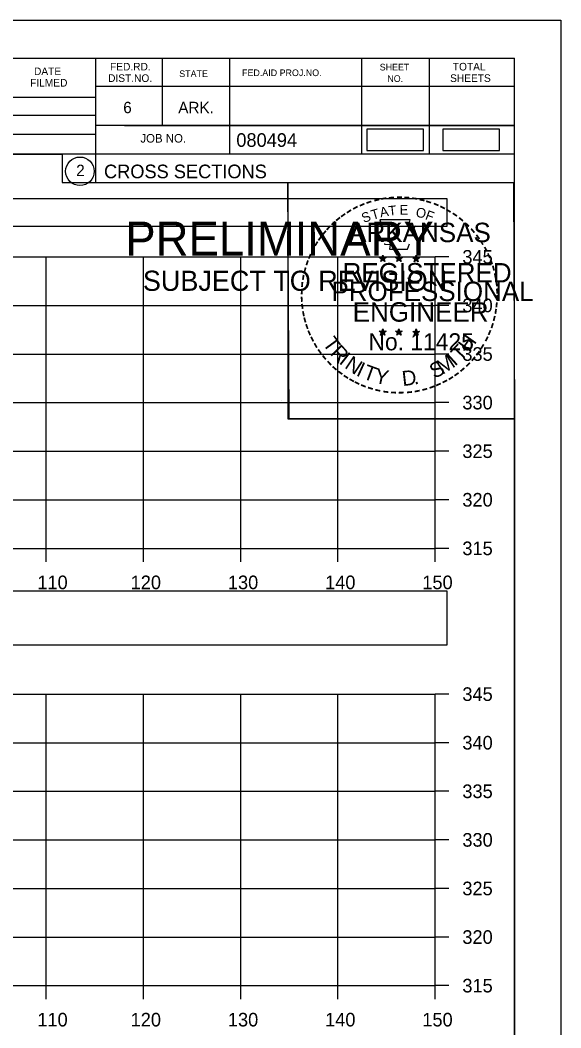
# Model space of a CAD drawing. Extents: x 1376273 to 1384221, y 378927 to 384592.
# Drawn here: x 1377165.1 to 1377220.7, y 379794.8 to 379898.5 of the extents above; entities that cross this region are included whole.
import ezdxf

# ---------------------------------------------------------------- set-up
doc = ezdxf.new("R2010")
doc.units = 0
for name, color, linetype in [('R_Axis', 7, 'Continuous'), ('R_Axis Annot', 7, 'Continuous'), ('R_Border', 7, 'Continuous'), ('R_Border PE', 7, 'Continuous'), ('R_Border Prem', 7, 'Continuous'), ('R_Drive', 7, 'Continuous'), ('R_Grid', 7, 'Continuous'), ('R_No Plot', 7, 'Continuous')]:
    doc.layers.add(name, color=color, linetype=linetype)

msp = doc.modelspace()

# ---------------------------------------------------------------- linework, layer by layer
at = {"layer": 'R_Axis'}
for p, q in [((1377207.77, 379844.14), (1377207.77, 379874.14)), ((1377209.17, 379874.14), (1377207.77, 379874.14)), ((1377209.17, 379869.14), (1377207.77, 379869.14)), ((1377209.17, 379864.14), (1377207.77, 379864.14)), ((1377209.17, 379859.14), (1377207.77, 379859.14)), ((1377209.17, 379854.14), (1377207.77, 379854.14)), ((1377209.17, 379849.14), (1377207.77, 379849.14)), ((1376907.77, 379844.14), (1377207.77, 379844.14)), ((1377167.77, 379842.74), (1377167.77, 379844.14)), ((1377177.77, 379842.74), (1377177.77, 379844.14)), ((1377187.77, 379842.74), (1377187.77, 379844.14)), ((1377197.77, 379842.74), (1377197.77, 379844.14)), ((1377207.77, 379842.74), (1377207.77, 379844.14)), ((1377209.17, 379844.14), (1377207.77, 379844.14)), ((1377207.77, 379799.14), (1377207.77, 379829.14)), ((1377209.17, 379829.14), (1377207.77, 379829.14)), ((1377209.17, 379824.14), (1377207.77, 379824.14)), ((1377209.17, 379819.14), (1377207.77, 379819.14)), ((1377209.17, 379814.14), (1377207.77, 379814.14)), ((1377209.17, 379809.14), (1377207.77, 379809.14)), ((1377209.17, 379804.14), (1377207.77, 379804.14)), ((1376907.77, 379799.14), (1377207.77, 379799.14)), ((1377167.77, 379797.74), (1377167.77, 379799.14)), ((1377177.77, 379797.74), (1377177.77, 379799.14)), ((1377187.77, 379797.74), (1377187.77, 379799.14)), ((1377197.77, 379797.74), (1377197.77, 379799.14)), ((1377207.77, 379797.74), (1377207.77, 379799.14)), ((1377209.17, 379799.14), (1377207.77, 379799.14))]:
    msp.add_line(p, q, dxfattribs=at)
at = {"layer": 'R_Axis Annot'}
for points in [[(1376907.2, 379877.28), (1377209.01, 379877.28), (1377209.01, 379880.1), (1376907.2, 379880.1)], [(1376907.2, 379834.2), (1377209.01, 379834.2), (1377209.01, 379839.72), (1376907.2, 379839.72)]]:
    msp.add_lwpolyline(points, close=True, dxfattribs=at)
at = {"layer": 'R_Border'}
for p, q in [((1376899.77, 379894.6), (1377215.95, 379894.6)), ((1377172.85, 379894.6), (1377172.85, 379881.8)), ((1377179.69, 379894.6), (1377179.69, 379887.66)), ((1377186.63, 379894.6), (1377186.63, 379884.72)), ((1377200.21, 379894.6), (1377200.21, 379884.72)), ((1377207.15, 379894.6), (1377207.15, 379884.72)), ((1377215.95, 379689.14), (1377215.95, 379894.6)), ((1377215.95, 379891.66), (1377172.85, 379891.66)), ((1377215.95, 379891.68), (1377215.95, 379891.68)), ((1377133.69, 379890.58), (1377172.85, 379890.58)), ((1377133.69, 379888.72), (1377172.85, 379888.72)), ((1377215.95, 379887.66), (1377172.85, 379887.66)), ((1377175.81, 379887.66), (1377215.95, 379887.66)), ((1377133.69, 379886.78), (1377172.85, 379886.78)), ((1377215.95, 379884.72), (1377133.69, 379884.72)), ((1377172.85, 379881.8), (1377215.95, 379881.8))]:
    msp.add_line(p, q, dxfattribs=at)
msp.add_circle((1377171.23, 379882.94), 1.47, dxfattribs=at)
at = {"layer": 'R_Border PE'}
for p, q in [((1377202.03, 379874.06), (1377202.38, 379873.95)), ((1377202.03, 379874.06), (1377202.29, 379874.01)), ((1377202.03, 379874.06), (1377202.27, 379873.94)), ((1377202.17, 379873.65), (1377202.38, 379873.95)), ((1377202.17, 379873.65), (1377202.29, 379873.89)), ((1377202.17, 379873.65), (1377202.38, 379873.87)), ((1377202.38, 379874.31), (1377202.34, 379874.06)), ((1377202.38, 379873.95), (1377202.38, 379874.31)), ((1377202.38, 379874.31), (1377202.43, 379874.06)), ((1377202.73, 379874.06), (1377202.38, 379873.95)), ((1377202.59, 379873.65), (1377202.38, 379873.95)), ((1377202.59, 379873.65), (1377202.38, 379873.86)), ((1377202.73, 379874.06), (1377202.44, 379874.01)), ((1377202.59, 379873.65), (1377202.46, 379873.94)), ((1377202.73, 379874.06), (1377202.52, 379873.96)), ((1377203.7, 379874.06), (1377204.05, 379873.95)), ((1377203.7, 379874.06), (1377203.96, 379874.01)), ((1377203.7, 379874.06), (1377203.94, 379873.94)), ((1377203.84, 379873.65), (1377204.05, 379873.95)), ((1377203.84, 379873.65), (1377203.96, 379873.89)), ((1377203.84, 379873.65), (1377204.05, 379873.87)), ((1377204.05, 379874.31), (1377204.01, 379874.06)), ((1377204.05, 379873.95), (1377204.05, 379874.31)), ((1377204.05, 379874.31), (1377204.1, 379874.06)), ((1377204.4, 379874.06), (1377204.05, 379873.95)), ((1377204.26, 379873.65), (1377204.05, 379873.95)), ((1377204.26, 379873.65), (1377204.05, 379873.86)), ((1377204.4, 379874.06), (1377204.11, 379874.01)), ((1377204.26, 379873.65), (1377204.13, 379873.94)), ((1377204.4, 379874.06), (1377204.19, 379873.96)), ((1377205.47, 379874.05), (1377205.82, 379873.93)), ((1377205.47, 379874.05), (1377205.72, 379874)), ((1377205.47, 379874.05), (1377205.7, 379873.92)), ((1377205.6, 379873.64), (1377205.82, 379873.93)), ((1377205.6, 379873.64), (1377205.73, 379873.88)), ((1377205.6, 379873.64), (1377205.81, 379873.85)), ((1377205.82, 379874.3), (1377205.77, 379874.05)), ((1377206.03, 379873.64), (1377205.81, 379873.85)), ((1377205.82, 379873.93), (1377205.82, 379874.3)), ((1377205.82, 379874.3), (1377205.86, 379874.05)), ((1377206.16, 379874.05), (1377205.82, 379873.93)), ((1377206.03, 379873.64), (1377205.82, 379873.93)), ((1377206.16, 379874.05), (1377205.88, 379874)), ((1377206.03, 379873.64), (1377205.89, 379873.93)), ((1377206.16, 379874.05), (1377205.96, 379873.94)), ((1377202.03, 379866.48), (1377202.38, 379866.37)), ((1377202.03, 379866.48), (1377202.28, 379866.44)), ((1377202.03, 379866.48), (1377202.27, 379866.36)), ((1377202.16, 379866.08), (1377202.38, 379866.37)), ((1377202.16, 379866.08), (1377202.29, 379866.32)), ((1377202.16, 379866.08), (1377202.38, 379866.29)), ((1377202.38, 379866.74), (1377202.34, 379866.49)), ((1377202.38, 379866.37), (1377202.38, 379866.74)), ((1377202.38, 379866.74), (1377202.43, 379866.49)), ((1377202.72, 379866.48), (1377202.38, 379866.37)), ((1377202.59, 379866.08), (1377202.38, 379866.37)), ((1377202.59, 379866.08), (1377202.38, 379866.29)), ((1377202.72, 379866.48), (1377202.44, 379866.44)), ((1377202.59, 379866.08), (1377202.45, 379866.37)), ((1377202.72, 379866.48), (1377202.52, 379866.38)), ((1377203.7, 379866.48), (1377204.05, 379866.37)), ((1377203.7, 379866.48), (1377203.95, 379866.44)), ((1377203.7, 379866.48), (1377203.93, 379866.36)), ((1377203.83, 379866.08), (1377204.05, 379866.37)), ((1377203.83, 379866.08), (1377203.96, 379866.32)), ((1377203.83, 379866.08), (1377204.04, 379866.29)), ((1377204.05, 379866.74), (1377204.01, 379866.49)), ((1377204.26, 379866.08), (1377204.04, 379866.29)), ((1377204.05, 379866.37), (1377204.05, 379866.74)), ((1377204.05, 379866.74), (1377204.1, 379866.49)), ((1377204.39, 379866.48), (1377204.05, 379866.37)), ((1377204.26, 379866.08), (1377204.05, 379866.37)), ((1377204.39, 379866.48), (1377204.11, 379866.44)), ((1377204.26, 379866.08), (1377204.12, 379866.37)), ((1377204.39, 379866.48), (1377204.19, 379866.38)), ((1377205.46, 379866.47), (1377205.81, 379866.36)), ((1377205.46, 379866.47), (1377205.72, 379866.43)), ((1377205.46, 379866.47), (1377205.7, 379866.35)), ((1377205.6, 379866.07), (1377205.81, 379866.36)), ((1377205.6, 379866.07), (1377205.72, 379866.31)), ((1377205.6, 379866.07), (1377205.81, 379866.28)), ((1377205.81, 379866.73), (1377205.77, 379866.48)), ((1377205.81, 379866.36), (1377205.81, 379866.73)), ((1377205.81, 379866.73), (1377205.86, 379866.48)), ((1377206.16, 379866.47), (1377205.81, 379866.36)), ((1377206.03, 379866.07), (1377205.81, 379866.36)), ((1377206.03, 379866.07), (1377205.81, 379866.28)), ((1377206.16, 379866.47), (1377205.87, 379866.43)), ((1377206.03, 379866.07), (1377205.89, 379866.36)), ((1377206.16, 379866.47), (1377205.96, 379866.37))]:
    msp.add_line(p, q, dxfattribs=at)
for points in [[(1377202.07, 379877.94), (1377202.34, 379877.11)], [(1377205.58, 379877.01), (1377205.73, 379877.3), (1377205.04, 379877.27), (1377205.19, 379877.94), (1377202.07, 379877.94)], [(1377202.57, 379875.51), (1377202.57, 379875.43), (1377203.13, 379875.41), (1377203.07, 379874.93), (1377204.94, 379874.93), (1377205.15, 379875.47)], [(1377202.38, 379874.31), (1377202.59, 379873.65), (1377202.03, 379874.06), (1377202.73, 379874.06), (1377202.17, 379873.65), (1377202.38, 379874.31)], [(1377204.05, 379874.31), (1377204.26, 379873.65), (1377203.7, 379874.06), (1377204.4, 379874.06), (1377203.84, 379873.65), (1377204.05, 379874.31)], [(1377205.82, 379874.3), (1377206.03, 379873.64), (1377205.47, 379874.05), (1377206.16, 379874.05), (1377205.6, 379873.64), (1377205.82, 379874.3)], [(1377202.38, 379866.74), (1377202.59, 379866.08), (1377202.03, 379866.48), (1377202.72, 379866.48), (1377202.16, 379866.08), (1377202.38, 379866.74)], [(1377204.05, 379866.74), (1377204.26, 379866.08), (1377203.7, 379866.48), (1377204.39, 379866.48), (1377203.83, 379866.08), (1377204.05, 379866.74)], [(1377205.81, 379866.73), (1377206.03, 379866.07), (1377205.46, 379866.47), (1377206.16, 379866.47), (1377205.6, 379866.07), (1377205.81, 379866.73)]]:
    msp.add_lwpolyline(points, dxfattribs=at)
for centre, radius in [((1377202.38, 379873.95), 0.172), ((1377202.38, 379873.95), 0.145), ((1377202.38, 379873.95), 0.116), ((1377202.38, 379873.95), 0.0991), ((1377202.38, 379873.95), 0.0747), ((1377202.38, 379873.95), 0.0495), ((1377202.38, 379873.95), 0.0296), ((1377204.05, 379873.95), 0.172), ((1377204.05, 379873.95), 0.145), ((1377204.05, 379873.95), 0.116), ((1377204.05, 379873.95), 0.0991), ((1377204.05, 379873.95), 0.0747), ((1377204.05, 379873.95), 0.0495), ((1377204.05, 379873.95), 0.0296), ((1377205.81, 379873.93), 0.172), ((1377205.81, 379873.93), 0.145), ((1377205.81, 379873.93), 0.116), ((1377205.81, 379873.93), 0.0991), ((1377205.81, 379873.93), 0.0747), ((1377205.81, 379873.93), 0.0495), ((1377205.81, 379873.93), 0.0296), ((1377202.38, 379866.37), 0.172), ((1377202.38, 379866.37), 0.145), ((1377202.38, 379866.37), 0.116), ((1377202.38, 379866.37), 0.0991), ((1377202.38, 379866.37), 0.0747), ((1377202.38, 379866.37), 0.0495), ((1377202.38, 379866.37), 0.0296), ((1377204.05, 379866.37), 0.172), ((1377204.05, 379866.37), 0.145), ((1377204.05, 379866.37), 0.116), ((1377204.05, 379866.37), 0.0991), ((1377204.05, 379866.37), 0.0747), ((1377204.05, 379866.37), 0.0495), ((1377204.05, 379866.37), 0.0296), ((1377205.81, 379866.36), 0.172), ((1377205.81, 379866.36), 0.145), ((1377205.81, 379866.36), 0.116), ((1377205.81, 379866.36), 0.0991), ((1377205.81, 379866.36), 0.0747), ((1377205.81, 379866.36), 0.0495), ((1377205.81, 379866.36), 0.0296)]:
    msp.add_circle(centre, radius, dxfattribs=at)
at = {"layer": 'R_Drive'}
for points in [[(1377200.75, 379885.1), (1377206.58, 379885.1), (1377206.58, 379887.29), (1377200.75, 379887.29)], [(1377208.55, 379885.1), (1377214.39, 379885.1), (1377214.39, 379887.29), (1377208.55, 379887.29)]]:
    msp.add_lwpolyline(points, close=True, dxfattribs=at)
at = {"layer": 'R_Grid'}
for p, q in [((1376907.77, 379874.14), (1377207.77, 379874.14)), ((1376907.77, 379874.14), (1377207.77, 379874.14)), ((1377167.77, 379844.14), (1377167.77, 379874.14)), ((1377167.77, 379844.14), (1377167.77, 379874.14)), ((1377177.77, 379844.14), (1377177.77, 379874.14)), ((1377177.77, 379844.14), (1377177.77, 379874.14)), ((1377187.77, 379844.14), (1377187.77, 379874.14)), ((1377187.77, 379844.14), (1377187.77, 379874.14)), ((1377197.77, 379844.14), (1377197.77, 379874.14)), ((1377197.77, 379844.14), (1377197.77, 379874.14)), ((1377207.77, 379844.14), (1377207.77, 379874.14)), ((1377207.77, 379844.14), (1377207.77, 379874.14)), ((1376907.77, 379869.14), (1377207.77, 379869.14)), ((1376907.77, 379869.14), (1377207.77, 379869.14)), ((1376907.77, 379864.14), (1377207.77, 379864.14)), ((1376907.77, 379864.14), (1377207.77, 379864.14)), ((1376907.77, 379859.14), (1377207.77, 379859.14)), ((1376907.77, 379859.14), (1377207.77, 379859.14)), ((1376907.77, 379854.14), (1377207.77, 379854.14)), ((1376907.77, 379854.14), (1377207.77, 379854.14)), ((1376907.77, 379849.14), (1377207.77, 379849.14)), ((1376907.77, 379849.14), (1377207.77, 379849.14)), ((1376907.77, 379844.14), (1377207.77, 379844.14)), ((1376907.77, 379844.14), (1377207.77, 379844.14)), ((1376907.77, 379829.14), (1377207.77, 379829.14)), ((1376907.77, 379829.14), (1377207.77, 379829.14)), ((1377167.77, 379799.14), (1377167.77, 379829.14)), ((1377167.77, 379799.14), (1377167.77, 379829.14)), ((1377177.77, 379799.14), (1377177.77, 379829.14)), ((1377177.77, 379799.14), (1377177.77, 379829.14)), ((1377187.77, 379799.14), (1377187.77, 379829.14)), ((1377187.77, 379799.14), (1377187.77, 379829.14)), ((1377197.77, 379799.14), (1377197.77, 379829.14)), ((1377197.77, 379799.14), (1377197.77, 379829.14)), ((1377207.77, 379799.14), (1377207.77, 379829.14)), ((1377207.77, 379799.14), (1377207.77, 379829.14)), ((1376907.77, 379824.14), (1377207.77, 379824.14)), ((1376907.77, 379824.14), (1377207.77, 379824.14)), ((1376907.77, 379819.14), (1377207.77, 379819.14)), ((1376907.77, 379819.14), (1377207.77, 379819.14)), ((1376907.77, 379814.14), (1377207.77, 379814.14)), ((1376907.77, 379814.14), (1377207.77, 379814.14)), ((1376907.77, 379809.14), (1377207.77, 379809.14)), ((1376907.77, 379809.14), (1377207.77, 379809.14)), ((1376907.77, 379804.14), (1377207.77, 379804.14)), ((1376907.77, 379804.14), (1377207.77, 379804.14)), ((1376907.77, 379799.14), (1377207.77, 379799.14)), ((1376907.77, 379799.14), (1377207.77, 379799.14))]:
    msp.add_line(p, q, dxfattribs=at)
at = {"layer": 'R_No Plot'}
for p, q in [((1376887.37, 379898.5), (1377220.7, 379898.5)), ((1377191.98, 379859.35), (1377191.98, 379859.35))]:
    msp.add_line(p, q, dxfattribs=at)
for points in [[(1376887.36, 379898.5), (1377220.7, 379898.5), (1377220.7, 379685.16), (1376887.36, 379685.16)], [(1377133.69, 379894.6), (1377133.69, 379884.72), (1377169.42, 379884.72), (1377169.42, 379881.8), (1377192.62, 379881.8), (1377192.62, 379857.47), (1377215.95, 379857.47), (1377215.95, 379689.14), (1376899.77, 379689.14), (1376899.77, 379894.6)], [(1377192.62, 379881.8), (1377215.83, 379881.8), (1377215.95, 379857.47), (1377192.74, 379857.47)]]:
    msp.add_lwpolyline(points, close=True, dxfattribs=at)

# ---------------------------------------------------------------- texts
at = {"layer": 'R_Axis Annot'}
for s, p in [('345', (1377210.57, 379873.44)), ('340', (1377210.57, 379868.44)), ('335', (1377210.57, 379863.44)), ('330', (1377210.57, 379858.44)), ('325', (1377210.57, 379853.44)), ('320', (1377210.57, 379848.44)), ('315', (1377210.57, 379843.44)), ('110', (1377166.85, 379839.94)), ('120', (1377176.45, 379839.94)), ('130', (1377186.45, 379839.94)), ('140', (1377196.45, 379839.94)), ('150', (1377206.45, 379839.94)), ('345', (1377210.57, 379828.44)), ('340', (1377210.57, 379823.44)), ('335', (1377210.57, 379818.44)), ('330', (1377210.57, 379813.44)), ('325', (1377210.57, 379808.44)), ('320', (1377210.57, 379803.44)), ('315', (1377210.57, 379798.44)), ('110', (1377166.85, 379794.94)), ('120', (1377176.45, 379794.94)), ('130', (1377186.45, 379794.94)), ('140', (1377196.45, 379794.94)), ('150', (1377206.45, 379794.94))]:
    msp.add_text(s, height=1.4, dxfattribs=at).set_placement(p)
at = {"layer": 'R_Border'}
for s, height, p in [('FED.RD.', 0.782, (1377174.33, 379893.32)), ('TOTAL', 0.782, (1377209.59, 379893.32)), ('DATE', 0.782, (1377166.51, 379892.84)), ('STATE', 0.684, (1377181.45, 379892.64)), ('FED.AID PROJ.NO.', 0.684, (1377187.91, 379892.74)), ('SHEET', 0.684, (1377202.07, 379893.32)), ('FILMED', 0.782, (1377166.11, 379891.66)), ('DIST.NO.', 0.782, (1377174.13, 379892.14)), ('NO.', 0.684, (1377202.85, 379892.14)), ('SHEETS', 0.782, (1377209.31, 379892.14)), ('6', 1.17, (1377175.69, 379888.92)), ('ARK.', 1.172, (1377181.35, 379888.92)), ('080494', 1.4, (1377187.32, 379885.46)), ('JOB NO.', 0.879, (1377177.45, 379885.9)), ('2', 1.17, (1377170.85, 379882.45)), ('CROSS SECTIONS', 1.4, (1377173.71, 379882.23))]:
    msp.add_text(s, height=height, rotation=360, dxfattribs=at).set_placement(p)
at = {"layer": 'R_Border PE'}
for s, height, rotation, p in [('-', 1.6, 24.3072, (1377200.19, 379878.79)), ('-', 1.6, 19.1761, (1377200.82, 379879.06)), ('-', 1.6, 13.6301, (1377201.57, 379879.3)), ('-', 1.6, 10.2193, (1377202.25, 379879.47)), ('-', 1.6, 5.8968, (1377202.98, 379879.58)), ('-', 1.6, 0.1862, (1377203.75, 379879.65)), ('-', 1.6, 357.743, (1377204.47, 379879.63)), ('-', 1.6, 352.1617, (1377205.22, 379879.58)), ('-', 1.6, 347.2049, (1377205.94, 379879.46)), ('-', 1.6, 342.3362, (1377206.57, 379879.31)), ('-', 1.6, 337.8551, (1377207.31, 379879.09)), ('-', 1.6, 36.2317, (1377198.38, 379877.71)), ('-', 1.6, 34.0636, (1377198.96, 379878.11)), ('-', 1.6, 28.7918, (1377199.55, 379878.48)), ('S', 1, 21.594, (1377200.43, 379877.61)), ('T', 1, 16.4036, (1377201.34, 379877.94)), ('A', 1, 11.2132, (1377202.17, 379878.2)), ('T', 1, 6.0228, (1377203.02, 379878.36)), ('E', 1, 0.8323, (1377204.12, 379878.47)), ('O', 1, 350.4515, (1377205.73, 379878.26)), ('F', 1, 340.0707, (1377206.68, 379878.03)), ('-', 1.6, 334.1211, (1377207.94, 379878.82)), ('-', 1.6, 329.6409, (1377208.52, 379878.53)), ('-', 1.6, 325.8627, (1377209.16, 379878.17)), ('-', 1.6, 42.9622, (1377197.47, 379876.92)), ('-', 1.6, 38.9507, (1377197.9, 379877.33)), ('ARKANSAS', 2, 360, (1377198.93, 379875.65)), ('-', 1.6, 320.5297, (1377209.77, 379877.75)), ('-', 1.6, 315.5786, (1377210.37, 379877.26)), ('-', 1.6, 50.6142, (1377196.62, 379875.95)), ('-', 1.6, 48.423, (1377197.02, 379876.44)), ('-', 1.6, 309.8797, (1377210.94, 379876.71)), ('-', 1.6, 306.6522, (1377211.46, 379876.11)), ('-', 1.6, 58.0706, (1377195.88, 379874.86)), ('-', 1.6, 54.2325, (1377196.21, 379875.39)), ('-', 1.4, 303.6753, (1377211.95, 379875.54)), ('-', 1.6, 67.7743, (1377195.31, 379873.63)), ('-', 1.6, 62.8713, (1377195.57, 379874.24)), ('-', 1.6, 299.6684, (1377212.27, 379874.93)), ('-', 1.6, 294.6628, (1377212.59, 379874.32)), ('-', 1.6, 72.3945, (1377195.09, 379873)), ('REGISTERED', 2, 360, (1377198.25, 379871.5)), ('DWB', 0.01, 360, (1377202.37, 379873.94)), ('DWB', 0.01, 360, (1377204.04, 379873.94)), ('DWB', 0.01, 360, (1377205.8, 379873.93)), ('-', 1.6, 290.5728, (1377212.85, 379873.74)), ('-', 1.6, 81.2013, (1377194.76, 379871.58)), ('-', 1.6, 75.461, (1377194.89, 379872.29)), ('-', 1.6, 285.1233, (1377213.08, 379873.16)), ('-', 1.6, 280.5493, (1377213.28, 379872.42)), ('-', 1.6, 85.1863, (1377194.68, 379870.89)), ('PROFESSIONAL', 2, 360, (1377197.1, 379869.59)), ('-', 1.6, 276.5962, (1377213.44, 379871.65)), ('-', 1.6, 89.0622, (1377194.66, 379870.18)), ('-', 1.6, 274.3301, (1377213.5, 379870.93)), ('-', 1.6, 94.1959, (1377194.69, 379869.46)), ('-', 1.6, 98.9479, (1377194.77, 379868.79)), ('ENGINEER', 2, 360, (1377199.29, 379867.47)), ('-', 1.6, 263.5172, (1377213.52, 379869.63)), ('-', 1.6, 269.9407, (1377213.54, 379870.3)), ('-', 1.6, 101.7149, (1377194.9, 379868.06)), ('-', 1.6, 260.9953, (1377213.45, 379868.98)), ('-', 1.6, 105.4578, (1377195.06, 379867.46)), ('-', 1.6, 109.0874, (1377195.28, 379866.83)), ('-', 1.6, 252.8681, (1377213.16, 379867.58)), ('-', 1.6, 255.7626, (1377213.34, 379868.3)), ('-', 1.6, 114.0643, (1377195.53, 379866.24)), ('T', 1.54, 306.0406, (1377196.14, 379865.21)), ('No. 11425', 1.757, 360, (1377200.91, 379864.52)), ('DWB', 0.01, 360, (1377202.36, 379866.37)), ('DWB', 0.01, 360, (1377204.03, 379866.37)), ('DWB', 0.01, 360, (1377205.8, 379866.36)), ('H', 1.54, 54.6088, (1377211.26, 379864.25)), ('-', 1.6, 247.8887, (1377212.93, 379866.91)), ('-', 1.6, 115.7289, (1377195.84, 379865.62)), ('-', 1.6, 120.4471, (1377196.19, 379865.03)), ('R', 1.54, 314.005, (1377196.9, 379864.16)), ('T', 1.54, 46.6444, (1377210.37, 379863.3)), ('-', 1.6, 239.0712, (1377212.28, 379865.53)), ('-', 1.6, 244.6197, (1377212.67, 379866.28)), ('-', 1.6, 125.8934, (1377196.6, 379864.47)), ('-', 1.6, 130.7181, (1377197.06, 379863.92)), ('I', 1.54, 321.9694, (1377197.8, 379863.23)), ('M', 1.54, 32.6563, (1377208.52, 379861.98)), ('I', 1.54, 42.1136, (1377209.81, 379862.83)), ('-', 1.6, 233.8452, (1377211.88, 379864.87)), ('-', 1.6, 134.2238, (1377197.58, 379863.38)), ('N', 1.54, 326.5002, (1377198.37, 379862.76)), ('I', 1.54, 335.3603, (1377199.57, 379861.97)), ('T', 1.54, 339.8912, (1377200.24, 379861.65)), ('S', 1.54, 26.9312, (1377207.68, 379861.57)), ('-', 1.6, 225.7653, (1377210.97, 379863.74)), ('-', 1.6, 231.2538, (1377211.45, 379864.31)), ('-', 1.6, 138.9338, (1377198.1, 379862.91)), ('-', 1.6, 144.6463, (1377198.66, 379862.51)), ('-', 1.6, 148.0898, (1377199.22, 379862.13)), ('Y', 1.54, 347.8556, (1377201.45, 379861.2)), ('D', 1.54, 6.3969, (1377204.44, 379860.84)), ('-', 1.6, 215.7363, (1377209.9, 379862.76)), ('-', 1.6, 221.0851, (1377210.44, 379863.23)), ('-', 1.6, 151.5704, (1377199.8, 379861.81)), ('-', 1.6, 154.6002, (1377200.32, 379861.56)), ('-', 1.6, 158.5612, (1377200.94, 379861.31)), ('.', 1.54, 13.7642, (1377205.63, 379860.97)), ('-', 1.6, 200.7184, (1377207.56, 379861.44)), ('-', 1.6, 204.2516, (1377208.18, 379861.71)), ('-', 1.6, 207.3568, (1377208.8, 379862.03)), ('-', 1.6, 212.2491, (1377209.36, 379862.37)), ('-', 1.6, 162.7983, (1377201.63, 379861.1)), ('-', 1.6, 167.5555, (1377202.35, 379860.93)), ('-', 1.6, 173.1155, (1377203.12, 379860.82)), ('-', 1.6, 176.5183, (1377203.87, 379860.77)), ('-', 1.6, 181.5918, (1377204.61, 379860.79)), ('-', 1.6, 185.8167, (1377205.42, 379860.86)), ('-', 1.6, 191.2858, (1377206.15, 379861)), ('-', 1.6, 195.4743, (1377206.88, 379861.19))]:
    msp.add_text(s, height=height, rotation=rotation, dxfattribs=at).set_placement(p)
at = {"layer": 'R_Border Prem'}
for s, height, p in [('PRELIMINARY', 3.5, (1377175.9, 379874.27)), ('DWB', 0.01, (1377176.64, 379876.11)), ('SUBJECT TO REVISION', 2.0751, (1377177.71, 379870.64))]:
    msp.add_text(s, height=height, rotation=360, dxfattribs=at).set_placement(p)

doc.saveas('drawing.dxf')
